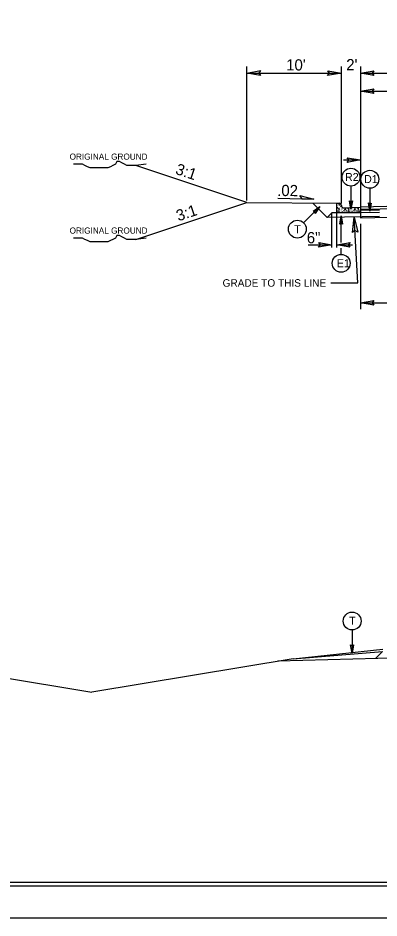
# Model space of a CAD drawing. Extents: x 957297 to 961629, y 830661 to 840840.
# Drawn here: x 959116 to 959367, y 835897 to 836524 of the extents above; entities that cross this region are included whole.
import ezdxf

# ---------------------------------------------------------------- set-up
doc = ezdxf.new("R2010")
doc.units = 0
for name, color, linetype in [('Old_Level_1', 7, 'Continuous'), ('Old_Level_11', 7, 'Continuous'), ('Old_Level_21', 7, 'Continuous'), ('Old_Level_3', 7, 'Continuous'), ('Prop Dimension Text', 7, 'Continuous'), ('Sheet Plot Border Inside CELL', 7, 'Continuous'), ('Sheet Plot Border Outside CELL', 7, 'Continuous'), ('Sheet Typical CELL', 7, 'Continuous'), ('Typical ID Circle CELL', 7, 'Continuous'), ('Typical Terminator CELL', 7, 'Continuous'), ('Typical Text ID Circle CELL', 7, 'Continuous')]:
    doc.layers.add(name, color=color, linetype=linetype)

msp = doc.modelspace()

# ---------------------------------------------------------------- linework, layer by layer
at = {"layer": 'Old_Level_1'}
for p, q in [((959275.07, 836396.56), (959275.07, 836489.88)), ((959341.11, 836394.57), (959341.11, 836489.88)), ((959354.32, 836489.88), (959354.32, 836390.27)), ((959275.07, 836485.26), (959341.11, 836485.26)), ((959354.32, 836485.26), (959494.54, 836485.26)), ((959354.32, 836472.72), (959447.8, 836472.72)), ((959342.39, 836424.77), (959354.32, 836424.77)), ((959275.07, 836395.25), (959197.89, 836420.98)), ((959197.89, 836369.52), (959275.07, 836395.25)), ((959275.07, 836395.25), (959338.04, 836394.62)), ((959296.75, 836398.09), (959321.72, 836397.59)), ((959331.2, 836384.68), (959321.08, 836394.79)), ((959494.54, 836394.81), (959354.32, 836391.97)), ((959334.44, 836387.92), (959331.2, 836384.68)), ((959337.75, 836387.99), (959334.44, 836387.92)), ((959334.44, 836363.77), (959334.44, 836387.72)), ((959337.75, 836363.77), (959337.75, 836387.72)), ((959494.54, 836393.08), (959354.32, 836390.24)), ((959354.32, 836389.89), (959354.32, 836384.56)), ((959367.52, 836388.26), (959354.32, 836387.99)), ((959367.52, 836385.41), (959331.2, 836384.68)), ((959352.47, 836339.29), (959349.97, 836385.06)), ((959354.32, 836380.39), (959354.32, 836320.96)), ((959317.84, 836365.73), (959334.44, 836365.73)), ((959337.75, 836365.73), (959348.76, 836365.73)), ((959333.56, 836339.29), (959352.47, 836339.29)), ((959354.32, 836325.24), (959634.76, 836325.24)), ((959307.35, 836077.65), (959369.9, 836084.37)), ((959307.35, 836077.65), (959369.67, 836082.63)), ((959369.67, 836082.63), (959364.76, 836077.73)), ((959043.69, 836074.85), (959167.13, 836054.28)), ((959307.35, 836077.65), (959167.13, 836054.28))]:
    msp.add_line(p, q, dxfattribs=at)
for points in [[(959354.32, 836389.89), (959367.52, 836390.19)], [(959354.32, 836384.56), (959494.7, 836387.76)], [(959401.25, 836078.72), (959296.7, 836075.87)]]:
    msp.add_lwpolyline(points, dxfattribs=at)
at = {"layer": 'Old_Level_11'}
for p, q in [((959313.72, 836397.75), (959311.99, 836400.01)), ((959311.99, 836400.01), (959321.72, 836397.59)), ((959321.72, 836397.59), (959313.72, 836397.75))]:
    msp.add_line(p, q, dxfattribs=at)
for points in [[(959284.68, 836483.6), (959275.07, 836485.26), (959284.73, 836486.97), (959283.51, 836485.26)], [(959331.5, 836486.91), (959341.11, 836485.26), (959331.44, 836483.54), (959332.67, 836485.26)], [(959348.72, 836374.4), (959349.97, 836385.06), (959352.42, 836374.55), (959350.47, 836375.79)]]:
    msp.add_lwpolyline(points, close=True, dxfattribs=at)
at = {"layer": 'Old_Level_21'}
for points in [[(959204.98, 836421.86), (959197.89, 836420.98), (959196.11, 836420.98), (959193.45, 836420.98), (959191.67, 836420.98), (959189.9, 836421.86), (959188.13, 836422.76), (959186.36, 836423.64), (959184.58, 836423.64), (959183.68, 836421.86), (959181.92, 836420.98), (959180.14, 836420.09), (959178.37, 836419.21), (959176.6, 836419.21), (959174.83, 836419.21), (959173.05, 836419.21), (959171.28, 836419.21), (959169.5, 836419.21), (959167.73, 836419.21), (959165.96, 836419.21), (959164.19, 836420.09), (959162.42, 836420.98), (959160.65, 836421.86), (959157.98, 836421.86), (959156.21, 836421.86), (959154.43, 836421.86)], [(959204.98, 836370.4), (959197.89, 836369.52), (959196.11, 836369.52), (959193.45, 836369.52), (959191.67, 836369.52), (959189.9, 836370.4), (959188.13, 836371.3), (959186.36, 836372.18), (959184.58, 836372.18), (959183.68, 836370.4), (959181.92, 836369.52), (959180.14, 836368.62), (959178.37, 836367.75), (959176.6, 836367.75), (959174.83, 836367.75), (959173.05, 836367.75), (959171.28, 836367.75), (959169.5, 836367.75), (959167.73, 836367.75), (959165.96, 836367.75), (959164.19, 836368.62), (959162.42, 836369.52), (959160.65, 836370.4), (959157.98, 836370.4), (959156.21, 836370.4), (959154.43, 836370.4)]]:
    msp.add_lwpolyline(points, dxfattribs=at)
at = {"layer": 'Old_Level_3'}
for p, q in [((959337.75, 836391.31), (959337.75, 836394.34)), ((959338.04, 836394.62), (959339.41, 836394.62)), ((959337.75, 836387.99), (959337.75, 836391.31)), ((959354.32, 836387.99), (959337.75, 836387.99)), ((959338.93, 836388.37), (959339.4, 836389.02)), ((959339.57, 836388.41), (959338.93, 836388.37)), ((959339.02, 836391.07), (959339.02, 836390.49)), ((959339.61, 836391.04), (959339.02, 836391.07)), ((959339.02, 836390.49), (959339.61, 836391.04)), ((959339.4, 836389.02), (959339.57, 836388.41)), ((959341.2, 836392.58), (959341.08, 836392.43)), ((959341.08, 836392.43), (959341.23, 836392.46)), ((959342.78, 836391.4), (959354.32, 836391.97)), ((959342.78, 836391.4), (959342.78, 836391.4)), ((959343.05, 836388.1), (959343.39, 836388.71)), ((959343.95, 836388.31), (959343.05, 836388.1)), ((959343.24, 836390.67), (959343.33, 836390.18)), ((959344.07, 836390.44), (959343.24, 836390.67)), ((959343.33, 836390.18), (959344.07, 836390.44)), ((959343.39, 836388.71), (959343.95, 836388.31)), ((959345.66, 836388.37), (959346.12, 836389.02)), ((959346.3, 836388.41), (959345.66, 836388.37)), ((959345.75, 836391.07), (959345.75, 836390.49)), ((959346.34, 836391.04), (959345.75, 836391.07)), ((959345.75, 836390.49), (959346.34, 836391.04)), ((959346.12, 836389.02), (959346.3, 836388.41)), ((959349.78, 836388.1), (959350.12, 836388.71)), ((959350.68, 836388.31), (959349.78, 836388.1)), ((959349.96, 836390.67), (959350.06, 836390.18)), ((959350.8, 836390.44), (959349.96, 836390.67)), ((959350.06, 836390.18), (959350.8, 836390.44)), ((959350.12, 836388.71), (959350.68, 836388.31)), ((959352.39, 836388.37), (959352.85, 836389.02)), ((959353.03, 836388.41), (959352.39, 836388.37)), ((959352.48, 836391.07), (959352.48, 836390.49)), ((959353.06, 836391.04), (959352.48, 836391.07)), ((959352.48, 836390.49), (959353.06, 836391.04)), ((959352.85, 836389.02), (959353.03, 836388.41)), ((959354.32, 836391.97), (959354.32, 836387.99))]:
    msp.add_line(p, q, dxfattribs=at)
for centre in [(959338.72, 836393.54), (959339.58, 836393.9), (959340.69, 836393.78), (959337.8, 836392.89), (959337.9, 836390.31), (959337.93, 836388.13), (959338.01, 836389.24), (959338.44, 836391.51), (959338.44, 836388.37), (959338.56, 836392.8), (959338.59, 836389.91), (959339.12, 836389.45), (959339.36, 836390), (959339.73, 836392.98), (959340.16, 836389.66), (959340.32, 836389.11), (959340.38, 836391.69), (959340.66, 836390.58), (959340.72, 836392.49), (959341.12, 836388.65), (959341.27, 836389.57), (959341.36, 836389.84), (959341.39, 836390.64), (959341.49, 836391.66), (959341.79, 836388.8), (959342.47, 836391.04), (959342.75, 836389.69), (959343.39, 836389.42), (959343.92, 836390.89), (959344.35, 836388.9), (959344.44, 836389.42), (959344.62, 836390.31), (959344.65, 836388.13), (959344.74, 836389.24), (959345.17, 836388.37), (959345.32, 836389.91), (959345.85, 836389.45), (959346.09, 836390), (959346.89, 836389.66), (959347.05, 836389.11), (959347.38, 836390.58), (959347.85, 836388.65), (959348, 836389.57), (959348.09, 836389.84), (959348.12, 836390.64), (959348.52, 836388.8), (959349.2, 836391.04), (959349.48, 836389.69), (959350.12, 836389.42), (959350.65, 836390.89), (959351.08, 836388.9), (959351.17, 836389.42), (959351.35, 836390.31), (959351.38, 836388.13), (959351.47, 836389.24), (959351.9, 836391.51), (959351.9, 836388.37), (959352.05, 836389.91), (959352.57, 836389.45), (959352.82, 836390), (959353.62, 836389.66), (959353.77, 836389.11), (959353.84, 836391.69), (959354.11, 836390.58)]:
    msp.add_circle(centre, 0.0432, dxfattribs=at)
for centre, radius, start, end in [((959338.04, 836394.34), 0.287, 90, 180), ((959337.93, 836394.55), 0.0432, 259.65309, 10.34691), ((959339.41, 836392.97), 1.66, 1.07335, 90), ((959337.71, 836389.42), 0.0432, 330.41728, 29.58272), ((959342.7, 836393.03), 1.64, 181.07335, 272.86241), ((959345.17, 836391.51), 0.0432, 167.77954, 17.93798), ((959348.21, 836391.66), 0.0432, 169.83737, 15.88014)]:
    msp.add_arc(centre, radius, start, end, dxfattribs=at)
at = {"layer": 'Sheet Plot Border Inside CELL'}
msp.add_lwpolyline([(960390.3, 836974.7), (958723.8, 836974.7), (958723.8, 835919.6), (960390.3, 835919.6)], close=True, dxfattribs=at)
at = {"layer": 'Sheet Plot Border Outside CELL'}
msp.add_lwpolyline([(960394.8, 836997.15), (958710.8, 836997.15), (958710.8, 835897.15), (960394.8, 835897.15)], close=True, dxfattribs=at)
at = {"layer": 'Sheet Typical CELL'}
msp.add_lwpolyline([(960377.8, 836972.15), (958877.8, 836972.15), (958877.8, 835922.15), (960377.8, 835922.15)], close=True, dxfattribs=at)
at = {"layer": 'Typical ID Circle CELL'}
for p, q in [((959347.7, 836406.55), (959347.7, 836390.47)), ((959360.87, 836405.14), (959360.87, 836389.05)), ((959314.73, 836381.06), (959326.1, 836392.43)), ((959340.84, 836367.33), (959340.84, 836385.94)), ((959340.84, 836359.07), (959340.84, 836363.42)), ((959348.49, 836097.63), (959348.49, 836081.55))]:
    msp.add_line(p, q, dxfattribs=at)
for centre in [(959347.7, 836412.78), (959360.87, 836411.36), (959310.33, 836376.66), (959340.84, 836352.85), (959348.49, 836103.86)]:
    msp.add_circle(centre, 6.23, dxfattribs=at)
at = {"layer": 'Typical Terminator CELL'}
for points in [[(959363.54, 836483.67), (959354.32, 836485.26), (959363.59, 836486.9), (959362.41, 836485.26)], [(959363.54, 836471.13), (959354.32, 836472.72), (959363.59, 836474.36), (959362.41, 836472.72)], [(959345.1, 836426.36), (959354.32, 836424.77), (959345.05, 836423.13), (959346.22, 836424.77)], [(959348.69, 836396.23), (959347.7, 836390.47), (959346.67, 836396.26), (959347.7, 836395.53)], [(959361.86, 836394.82), (959360.87, 836389.05), (959359.84, 836394.85), (959360.87, 836394.11)], [(959321.33, 836389.06), (959326.1, 836392.43), (959322.73, 836387.61), (959322.53, 836388.85)], [(959339.85, 836380.17), (959340.84, 836385.94), (959341.87, 836380.14), (959340.84, 836380.88)], [(959325.22, 836367.32), (959334.44, 836365.73), (959325.17, 836364.09), (959326.35, 836365.73)], [(959346.97, 836364.14), (959337.75, 836365.73), (959347.02, 836367.37), (959345.84, 836365.73)], [(959363.54, 836323.65), (959354.32, 836325.24), (959363.59, 836326.88), (959362.41, 836325.24)], [(959349.48, 836087.31), (959348.49, 836081.55), (959347.46, 836087.34), (959348.49, 836086.61)]]:
    msp.add_lwpolyline(points, close=True, dxfattribs=at)

# ---------------------------------------------------------------- texts
at = {"layer": 'Old_Level_1'}
msp.add_text('GRADE TO THIS LINE', height=5.2473, dxfattribs=at).set_placement((959258.27, 836336.56))
at = {"layer": 'Old_Level_21'}
for p in [(959151.72, 836424.98), (959151.72, 836373.52)]:
    msp.add_text('ORIGINAL GROUND', height=4.2722, dxfattribs=at).set_placement(p)
at = {"layer": 'Old_Level_3'}
for s, p in [("10'", (959302.54, 836487.07)), ("2'", (959344.38, 836487.21))]:
    msp.add_text(s, height=7.801, dxfattribs=at).set_placement(p)
for s, rotation, p in [('3:1', 341.56515, (959224.89, 836415.21)), ('.02', 359.43356, (959296.25, 836399.71)), ('3:1', 18.43485, (959227.47, 836382.04))]:
    msp.add_text(s, height=7.801, rotation=rotation, dxfattribs=at).set_placement(p)
at = {"layer": 'Prop Dimension Text'}
msp.add_text('6"', height=7.801, rotation=0, dxfattribs=at).set_placement((959316.92, 836366.81))
at = {"layer": 'Typical Text ID Circle CELL'}
for s, height, p in [('R2', 5.572, (959343.5, 836410.15)), ('D1', 5.572, (959356.81, 836408.73)), ('E1', 5.572, (959337.81, 836350.11)), ('T', 5.57, (959346.45, 836101.23))]:
    msp.add_text(s, height=height, dxfattribs=at).set_placement(p)
msp.add_text('T', height=5.57, rotation=360, dxfattribs=at).set_placement((959308.18, 836373.76))

doc.saveas('drawing.dxf')
